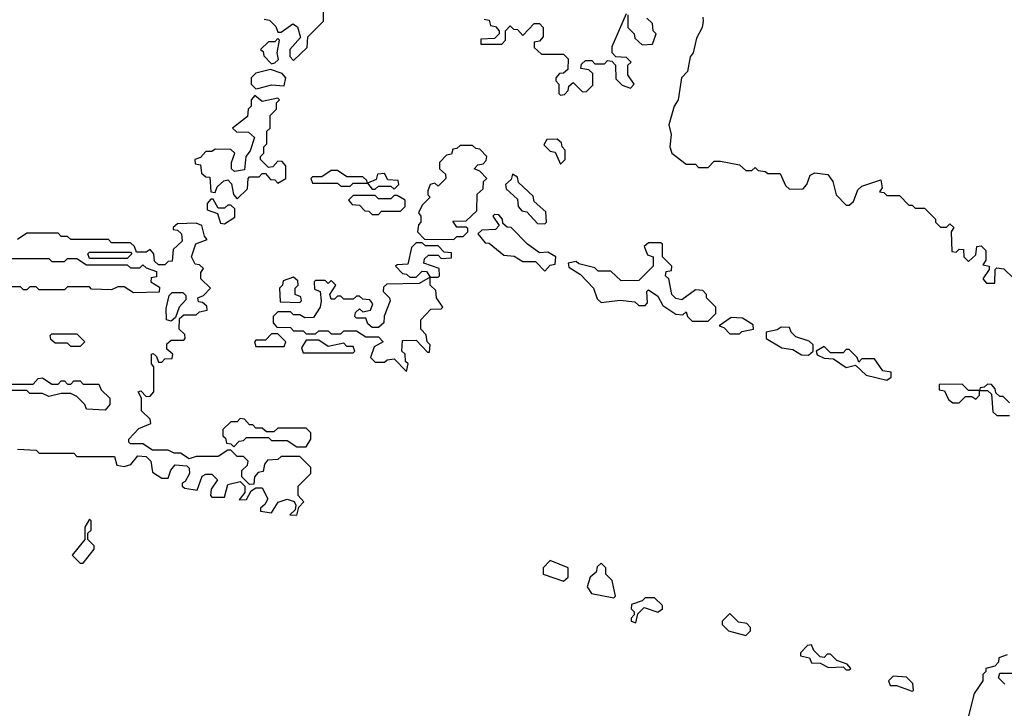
# Model space of a CAD drawing. Extents: x 2737310 to 2869991, y 870230 to 1012730.
# Tile 392 of 479: x 2755252 to 2758389, y 984508 to 986700. Entities that reach past the tile are written whole.
import ezdxf

# ---------------------------------------------------------------- set-up
doc = ezdxf.new("R2010")
doc.units = 0

msp = doc.modelspace()

# ---------------------------------------------------------------- linework, layer by layer
at = {"layer": '0CON02XD'}
for points in [[(2756031.7, 986701.7), (2756048.3, 986698.3), (2756068.3, 986678.3), (2756075, 986660), (2756085, 986660), (2756123, 986687), (2756137, 986677), (2756147, 986643), (2756112.5, 986605), (2756113, 986583), (2756125, 986570), (2756168.3, 986611.7), (2756170, 986645), (2756220, 986695), (2756220, 986755)], [(2756731.7, 986701.7), (2756748.3, 986698.3), (2756751.7, 986681.7), (2756768.3, 986678.3), (2756780, 986665), (2756780, 986655), (2756765, 986640), (2756721.7, 986638.3), (2756721.7, 986621.7), (2756788.3, 986621.7), (2756800, 986635), (2756800, 986665), (2756815, 986680), (2756825, 986670), (2756838.3, 986668.3), (2756855, 986650), (2756891.7, 986688.3), (2756908.3, 986688.3), (2756920, 986675), (2756920, 986645), (2756908.3, 986631.7), (2756891.7, 986628.3), (2756891.7, 986611.7), (2756915, 986590), (2756985, 986590), (2757000, 986575), (2756998.3, 986541.7), (2756985, 986530), (2756971.7, 986528.3), (2756960, 986515), (2756960, 986505), (2756970, 986495), (2756970, 986465), (2756975, 986460), (2756988.3, 986461.7), (2757000, 986475), (2757001.7, 986488.3), (2757015, 986500), (2757045, 986470), (2757058.3, 986471.7), (2757078.3, 986491.7), (2757078.3, 986528.3), (2757065, 986540), (2757040, 986545), (2757041.7, 986558.3), (2757055, 986570), (2757075, 986570), (2757085, 986560), (2757115, 986560), (2757125, 986570), (2757138.3, 986568.3), (2757150, 986555), (2757151.7, 986511.7), (2757171.7, 986491.7), (2757198.3, 986481.7), (2757210, 986495), (2757190, 986525), (2757190, 986555), (2757200, 986565), (2757185, 986580), (2757151.7, 986581.7), (2757140, 986595), (2757140, 986615), (2757185, 986720)], [(2757190, 986715), (2757190, 986675), (2757210, 986655), (2757211.7, 986641.7), (2757235, 986620), (2757268.3, 986621.7), (2757280, 986655), (2757270, 986665), (2757268.3, 986688.3), (2757250, 986705)], [(2757428.3, 986708.3), (2757430, 986695), (2757426.7, 986675), (2757408.3, 986641.7), (2757397.5, 986595), (2757388.3, 986581.7), (2757380, 986535), (2757360, 986515), (2757350, 986445), (2757337.5, 986425), (2757320, 986365), (2757327.5, 986335), (2757323.3, 986295), (2757330, 986275), (2757375, 986240), (2757405, 986240), (2757415, 986230), (2757445, 986230), (2757465, 986250), (2757485, 986250), (2757545, 986237.5), (2757565, 986220), (2757585, 986220), (2757595, 986230), (2757605, 986220), (2757627, 986217), (2757635, 986210), (2757675, 986210), (2757691.7, 986171.7), (2757705, 986160), (2757748.3, 986161.7), (2757760, 986175), (2757770, 986205), (2757785, 986212.5), (2757827, 986207), (2757842.5, 986185), (2757853, 986143), (2757885, 986110), (2757895, 986110), (2757908.3, 986121.7), (2757921.7, 986158.3), (2757935, 986170), (2757995, 986190), (2758000, 986165), (2757991.7, 986151.7), (2758005, 986150), (2758015, 986140), (2758055, 986140), (2758085, 986110), (2758095, 986110), (2758105, 986100), (2758135, 986100), (2758170, 986065), (2758170, 986055), (2758185, 986040), (2758205, 986040), (2758215, 986050), (2758228.3, 986038.3), (2758220, 986025), (2758221.7, 985961.7), (2758235, 985960), (2758245, 985970), (2758258.3, 985968.3), (2758260, 985945), (2758275, 985930), (2758298.3, 985951.7), (2758301.7, 985978.3), (2758315, 985980), (2758330, 985965), (2758330, 985935), (2758320, 985920), (2758340, 985915), (2758340, 985905), (2758320, 985875), (2758331.7, 985861.7), (2758358.3, 985861.7), (2758360, 985905), (2758365, 985910), (2758387, 985907), (2758420, 985875)], [(2756055, 986560), (2756065, 986562.5), (2756076.7, 986573.3), (2756072.5, 986595), (2756080, 986635), (2756075, 986640), (2756065, 986630), (2756045, 986630), (2756020, 986605), (2756028.3, 986598.3), (2756030, 986585), (2756055, 986560)], [(2756005, 986480), (2756015, 986482.5), (2756055, 986492.5), (2756095, 986490), (2756100, 986515), (2756088.3, 986528.3), (2756051.7, 986541.7), (2756005, 986530), (2755990, 986515), (2755990, 986495), (2756005, 986480)], [(2755945, 986130), (2755978.3, 986161.7), (2755980, 986195), (2755985, 986200), (2756015, 986200), (2756025, 986210), (2756035, 986210), (2756051.7, 986191.7), (2756065, 986190), (2756075, 986180), (2756100, 986195), (2756100, 986235), (2756088.3, 986248.3), (2756075, 986250), (2756058.3, 986231.7), (2756045, 986230), (2756020, 986255), (2756020, 986265), (2756030, 986275), (2756030, 986295), (2756040, 986305), (2756040, 986345), (2756050, 986355), (2756050, 986395), (2756070, 986415), (2756070, 986435), (2756080, 986445), (2756075, 986450), (2756025, 986440), (2756001.7, 986458.3), (2755990, 986445), (2755990, 986425), (2755980, 986415), (2755978.3, 986391.7), (2755930, 986355), (2755943, 986343), (2755981.7, 986341.7), (2756000, 986325), (2755987, 986283), (2755972.5, 986265), (2755968.3, 986221.7), (2755937, 986217), (2755927.5, 986225), (2755926.7, 986245), (2755937.5, 986275), (2755925, 986286.7), (2755875, 986287.5), (2755865, 986280), (2755845, 986280), (2755828.3, 986261.7), (2755810, 986255), (2755811.7, 986241.7), (2755828.3, 986238.3), (2755831.7, 986211.7), (2755845, 986200), (2755858.3, 986198.3), (2755861.7, 986151.7), (2755875, 986150), (2755881.7, 986168.3), (2755903, 986187), (2755915, 986190), (2755927.5, 986177.5), (2755933.3, 986143.3), (2755945, 986130)], [(2756975, 986240), (2756990, 986255), (2756990, 986285), (2756980, 986295), (2756978.3, 986308.3), (2756965, 986320), (2756931.7, 986318.3), (2756921.7, 986301.7), (2756941.7, 986281.7), (2756958.3, 986278.3), (2756975, 986240)], [(2756635, 986000), (2756645, 986010), (2756665, 986010), (2756680, 986025), (2756680, 986035), (2756675, 986040), (2756645, 986040), (2756631.7, 986058.3), (2756675, 986060), (2756708.3, 986091.7), (2756710, 986145), (2756728.3, 986161.7), (2756730, 986185), (2756740, 986195), (2756718.3, 986218.3), (2756700, 986225), (2756711.7, 986238.3), (2756728.3, 986241.7), (2756738.3, 986251.7), (2756740, 986265), (2756718.3, 986288.3), (2756705, 986290), (2756695, 986300), (2756655, 986300), (2756645, 986290), (2756631.7, 986288.3), (2756628.3, 986271.7), (2756611.7, 986268.3), (2756590, 986245), (2756590, 986225), (2756608.3, 986208.3), (2756610, 986195), (2756585, 986170), (2756575, 986180), (2756560, 986175), (2756552.5, 986155), (2756552.5, 986142.5), (2756560, 986135), (2756535, 986110), (2756522.5, 986085), (2756530, 986075), (2756530, 986055), (2756523, 986047), (2756520, 986025), (2756541.7, 986001.7), (2756635, 986000)], [(2756305, 986170), (2756315, 986180), (2756360, 986180), (2756358.3, 986188.3), (2756345, 986200), (2756295, 986200), (2756265, 986220), (2756245, 986220), (2756215, 986200), (2756185, 986200), (2756180, 986195), (2756185, 986180), (2756265, 986180), (2756275, 986170), (2756305, 986170)], [(2756445, 986160), (2756460, 986175), (2756458.3, 986188.3), (2756425, 986190), (2756415, 986210), (2756391.7, 986208.3), (2756388.3, 986191.7), (2756360, 986180), (2756375, 986160), (2756385, 986160), (2756395, 986170), (2756435, 986170), (2756445, 986160)], [(2756925, 986050), (2756930, 986055), (2756928.3, 986088.3), (2756891.7, 986121.7), (2756888.3, 986138.3), (2756841.7, 986181.7), (2756838.3, 986198.3), (2756821.7, 986208.3), (2756818.3, 986191.7), (2756800, 986175), (2756801.7, 986161.7), (2756838.3, 986128.3), (2756840, 986105), (2756851.7, 986091.7), (2756868.3, 986088.3), (2756901.7, 986051.7), (2756925, 986050)], [(2756395, 986080), (2756405, 986090), (2756465, 986090), (2756480, 986105), (2756480, 986125), (2756455, 986140), (2756445, 986140), (2756435, 986130), (2756395, 986130), (2756385, 986140), (2756315, 986140), (2756300, 986125), (2756311.7, 986111.7), (2756335, 986110), (2756351.7, 986091.7), (2756365, 986090), (2756375, 986080), (2756395, 986080)], [(2755905, 986050), (2755938.3, 986071.7), (2755938.3, 986098.3), (2755925, 986110), (2755915, 986110), (2755905, 986100), (2755885, 986100), (2755868.3, 986128.3), (2755861.7, 986128.3), (2755850, 986115), (2755850, 986095), (2755883, 986083), (2755892.5, 986052.5), (2755905, 986050)], [(2756925, 985900), (2756941.7, 985918.3), (2756958.3, 985921.7), (2756960, 985945), (2756935, 985960), (2756908.3, 985958.3), (2756870, 985985), (2756818.3, 986038.3), (2756805, 986040), (2756791.7, 986051.7), (2756790, 986065), (2756778.3, 986078.3), (2756765, 986080), (2756760, 986075), (2756780, 986045), (2756768.3, 986031.7), (2756725, 986030), (2756711.7, 986018.3), (2756735, 985990), (2756748.3, 985988.3), (2756795, 985950), (2756827, 985947), (2756855, 985930), (2756895, 985930), (2756925, 985900)], [(2756135, 985122.5), (2756141.7, 985148.3), (2756157.5, 985165), (2756140, 985185), (2756140, 985215), (2756180, 985255), (2756180, 985275), (2756145, 985310), (2756085, 985310), (2756075, 985300), (2756041.7, 985298.3), (2756032.5, 985285), (2756028.3, 985261.7), (2756011.7, 985258.3), (2756000, 985245), (2755998.3, 985221.7), (2755985, 985220), (2755960, 985245), (2755960, 985265), (2755978.3, 985281.7), (2755980, 985295), (2755965, 985310), (2755945, 985310), (2755925, 985330), (2755915, 985330), (2755885, 985310), (2755815, 985310), (2755792.5, 985302.5), (2755765, 985320), (2755745, 985320), (2755725, 985330), (2755675, 985330), (2755645, 985350), (2755605, 985350), (2755600, 985355), (2755600, 985365), (2755631.7, 985398.3), (2755670, 985415), (2755668.3, 985428.3), (2755640, 985455), (2755640, 985495), (2755630, 985515), (2755638.3, 985518.3), (2755655, 985500), (2755668.3, 985501.7), (2755680, 985515), (2755680, 985595), (2755672.5, 985605), (2755672.5, 985635), (2755677.5, 985637.5), (2755688.3, 985628.3), (2755695, 985610), (2755705, 985610), (2755715, 985620), (2755738.3, 985621.7), (2755740, 985635), (2755721.7, 985651.7), (2755721.7, 985668.3), (2755735, 985680), (2755775, 985680), (2755780, 985685), (2755778.3, 985698.3), (2755760, 985715), (2755761.7, 985748.3), (2755775, 985760), (2755815, 985760), (2755825, 985770), (2755850, 985775), (2755848.3, 985788.3), (2755835, 985800), (2755821.7, 985801.7), (2755820, 985815), (2755838.3, 985821.7), (2755860, 985845), (2755830, 985875), (2755830, 985895), (2755838.3, 985908.3), (2755825, 985920), (2755811.7, 985921.7), (2755800, 985945), (2755813.3, 985986.7), (2755850, 986000), (2755841.2, 986011.2), (2755832.5, 986045), (2755815, 986052.5), (2755755, 986050), (2755741.7, 986038.3), (2755741.7, 986031.7), (2755755, 986030), (2755768.3, 986018.3), (2755770, 985995), (2755741.7, 985968.3), (2755738.3, 985931.7), (2755725, 985930), (2755715, 985920), (2755695, 985920), (2755681.7, 985931.7), (2755680, 985955), (2755668.3, 985968.3), (2755655, 985960), (2755625, 985960), (2755618.3, 985978.3), (2755605, 985990), (2755545, 985990), (2755535, 986000), (2755415, 986000), (2755405, 986010), (2755385, 986010), (2755375, 986020), (2755275, 986020), (2755245, 986000)], [(2756585, 985880), (2756590, 985885), (2756588.3, 985908.3), (2756540, 985925), (2756541.7, 985938.3), (2756555, 985950), (2756585, 985950), (2756595, 985940), (2756628.3, 985941.7), (2756628.3, 985958.3), (2756605, 985960), (2756585, 985980), (2756545, 985980), (2756535, 985990), (2756515, 985990), (2756500, 985975), (2756488.3, 985921.7), (2756455, 985920), (2756450, 985915), (2756471.7, 985891.7), (2756485, 985890), (2756495, 985880), (2756515, 985880), (2756535, 985900), (2756548.3, 985898.3), (2756560, 985880), (2756585, 985880)], [(2757445, 985740), (2757470, 985765), (2757470, 985785), (2757440, 985815), (2757440, 985825), (2757428.3, 985838.3), (2757405, 985840), (2757361.7, 985808.3), (2757343, 985813), (2757330, 985825), (2757320, 985875), (2757310, 985885), (2757311.7, 985898.3), (2757328.3, 985901.7), (2757330, 985915), (2757300, 985945), (2757300, 985985), (2757295, 985990), (2757255, 985990), (2757241.7, 985978.3), (2757251.7, 985951.7), (2757270, 985945), (2757270, 985915), (2757225, 985870), (2757168.3, 985868.3), (2757135, 985900), (2757095, 985900), (2757085, 985910), (2757033, 985923), (2757025, 985930), (2757000, 985925), (2757001.7, 985911.7), (2757039.3, 985889.3), (2757080, 985845), (2757091.7, 985811.7), (2757105, 985800), (2757165, 985807.5), (2757211.7, 985801.7), (2757225, 985790), (2757245, 985790), (2757251.7, 985798.3), (2757250, 985835), (2757255, 985840), (2757285, 985820), (2757300.7, 985790.7), (2757343, 985763), (2757365, 985760), (2757375, 985770), (2757380, 985755), (2757395, 985740), (2757445, 985740)], [(2755595, 985940), (2755475, 985940), (2755470, 985955), (2755475, 985960), (2755605, 985960), (2755610, 985955), (2755595, 985940)], [(2755195, 985940), (2755345, 985940), (2755355, 985930), (2755395, 985930), (2755405, 985940), (2755435, 985940), (2755465, 985920), (2755595, 985920), (2755605, 985910), (2755635, 985910), (2755645, 985920), (2755655, 985910), (2755688.3, 985898.3), (2755688.3, 985881.7), (2755671.7, 985878.3), (2755670, 985865), (2755698.3, 985848.3), (2755697, 985833), (2755615, 985830), (2755585, 985850), (2755565, 985850), (2755545, 985840), (2755481.7, 985841.7), (2755475, 985850), (2755405, 985850), (2755395, 985840), (2755315, 985840), (2755305, 985850), (2755285, 985850), (2755275, 985840), (2755265, 985840), (2755255, 985850), (2755195, 985850)], [(2756485, 985580), (2756490, 985605), (2756481.7, 985611.7), (2756480, 985635), (2756470, 985645), (2756471.7, 985678.3), (2756515, 985680), (2756551.7, 985641.7), (2756558.3, 985641.7), (2756560, 985665), (2756550, 985675), (2756547, 985697), (2756530, 985715), (2756530, 985745), (2756561.7, 985778.3), (2756595, 985780), (2756600, 985785), (2756580, 985815), (2756578.3, 985838.3), (2756560, 985855), (2756560, 985880), (2756525, 985860), (2756421.7, 985858.3), (2756411.7, 985848.3), (2756410, 985835), (2756430, 985815), (2756432.5, 985805), (2756413.3, 985756.7), (2756412.5, 985735), (2756395, 985720), (2756375, 985720), (2756361.7, 985731.7), (2756355, 985750), (2756325, 985750), (2756320, 985755), (2756321.7, 985768.3), (2756335, 985780), (2756345, 985770), (2756370, 985775), (2756377.5, 985795), (2756368.3, 985808.3), (2756345, 985810), (2756335, 985820), (2756325, 985820), (2756315, 985810), (2756285, 985810), (2756275, 985820), (2756265, 985820), (2756255, 985810), (2756245, 985810), (2756240, 985825), (2756260, 985855), (2756245, 985870), (2756235, 985860), (2756225, 985870), (2756195, 985870), (2756190, 985865), (2756191.7, 985841.7), (2756210, 985835), (2756212.5, 985805), (2756210, 985785), (2756188.3, 985751.7), (2756160.7, 985750.7), (2756145, 985760), (2756125, 985760), (2756115, 985770), (2756075, 985770), (2756060, 985755), (2756060, 985735), (2756071.7, 985721.7), (2756115, 985720), (2756125, 985710), (2756155, 985710), (2756165, 985700), (2756195, 985700), (2756205, 985710), (2756235, 985710), (2756245, 985700), (2756275, 985700), (2756285, 985710), (2756325, 985710), (2756355, 985690), (2756395, 985690), (2756410, 985675), (2756381.7, 985658.3), (2756370, 985625), (2756385, 985610), (2756415, 985610), (2756423, 985617), (2756445, 985620), (2756485, 985580)], [(2756145, 985800), (2756150, 985805), (2756148.3, 985818.3), (2756130, 985825), (2756130, 985845), (2756140, 985855), (2756138.3, 985868.3), (2756125, 985880), (2756091.7, 985868.3), (2756090, 985855), (2756080, 985845), (2756081.7, 985801.7), (2756145, 985800)], [(2755735, 985740), (2755720, 985745), (2755719.3, 985780.7), (2755728.3, 985821.7), (2755738.3, 985831.7), (2755771.7, 985831.7), (2755781.7, 985821.7), (2755781.7, 985808.3), (2755760, 985785), (2755748.3, 985751.7), (2755735, 985740)], [(2757545, 985700), (2757553, 985707), (2757590, 985715), (2757588.3, 985728.3), (2757555, 985750), (2757518.3, 985751.7), (2757480, 985725), (2757495, 985720), (2757515, 985700), (2757545, 985700)], [(2755445, 985660), (2755415, 985660), (2755405, 985670), (2755365, 985670), (2755351.7, 985681.7), (2755350, 985695), (2755355, 985700), (2755435, 985700), (2755460, 985675), (2755445, 985660)], [(2756095, 985660), (2756100, 985675), (2756075, 985700), (2756055, 985700), (2756035, 985680), (2756005, 985680), (2756000, 985675), (2756005, 985660), (2756095, 985660)], [(2757765, 985632.5), (2757780, 985645), (2757780, 985665), (2757767, 985677), (2757725, 985690), (2757710, 985705), (2757705, 985720), (2757678.3, 985721.7), (2757665, 985712.5), (2757630, 985705), (2757630, 985685), (2757680, 985655), (2757715, 985650), (2757743, 985633), (2757765, 985632.5)], [(2756315, 985640), (2756320, 985645), (2756315, 985660), (2756295, 985660), (2756285, 985670), (2756235, 985660), (2756205, 985680), (2756165, 985680), (2756150, 985655), (2756155, 985640), (2756315, 985640)], [(2758015, 985552.5), (2758028.3, 985561.7), (2758028.3, 985578.3), (2758001.7, 985581.7), (2757975, 985620), (2757935, 985620), (2757925, 985610), (2757920, 985625), (2757895, 985650), (2757885, 985650), (2757875, 985640), (2757835, 985640), (2757815, 985660), (2757790, 985645), (2757793, 985633), (2757815, 985622.5), (2757845, 985620), (2757885, 985592.5), (2757915, 985600), (2757948.3, 985568.3), (2758015, 985552.5)], [(2755205, 985540), (2755295, 985540), (2755311.7, 985558.3), (2755325, 985560), (2755355, 985540), (2755375, 985540), (2755385, 985550), (2755395, 985550), (2755405, 985540), (2755415, 985540), (2755425, 985550), (2755445, 985550), (2755455, 985540), (2755505, 985540), (2755511.7, 985521.7), (2755540, 985495), (2755540, 985475), (2755525, 985457.5)], [(2758245, 985480), (2758265, 985500), (2758285, 985500), (2758298.3, 985491.7), (2758310, 985505), (2758310, 985520), (2758275, 985520), (2758255, 985540), (2758181.7, 985538.3), (2758181.7, 985521.7), (2758198.3, 985518.3), (2758210.7, 985490.7), (2758225, 985480), (2758245, 985480)], [(2758405, 985480), (2758385, 985500), (2758375, 985500), (2758361.7, 985511.7), (2758360, 985525), (2758348.3, 985538.3), (2758335, 985540), (2758325, 985530), (2758311.7, 985528.3), (2758310, 985520), (2758335, 985520), (2758348.3, 985508.3), (2758351.7, 985451.7), (2758365, 985440), (2758405, 985440)], [(2755525, 985457.5), (2755465, 985460), (2755460, 985475), (2755435, 985500), (2755415, 985510), (2755385, 985510), (2755345, 985500), (2755325, 985510), (2755285, 985510), (2755275, 985520), (2755125, 985520)], [(2756165, 985340), (2756180, 985365), (2756180, 985385), (2756165, 985400), (2756075, 985400), (2756061.7, 985388.3), (2756038.3, 985388.3), (2756025, 985400), (2756005, 985400), (2755995, 985410), (2755985, 985410), (2755968.3, 985428.3), (2755955, 985430), (2755945, 985420), (2755925, 985420), (2755900, 985395), (2755900, 985375), (2755908.3, 985368.3), (2755911.7, 985351.7), (2755925, 985350), (2755935, 985340), (2755951.7, 985358.3), (2755965, 985360), (2755975, 985370), (2756045, 985370), (2756055, 985360), (2756105, 985360), (2756135, 985340), (2756165, 985340)], [(2755245, 985332.5), (2755305, 985330), (2755315, 985320), (2755425, 985320), (2755435, 985310), (2755555, 985310), (2755561.7, 985281.7), (2755585, 985277.5), (2755606.4, 985283.6), (2755628.3, 985311.7), (2755655, 985310), (2755670, 985295), (2755675, 985260), (2755705, 985240), (2755725, 985240), (2755733.8, 985266.2), (2755747.5, 985282.5), (2755785, 985280), (2755792.5, 985272.5), (2755793.8, 985255), (2755780, 985230), (2755770, 985225), (2755770, 985215), (2755778.3, 985208.3), (2755817.5, 985202.5), (2755833.6, 985246.4), (2755845, 985253.3), (2755865, 985253.3), (2755882.5, 985235), (2755862.5, 985205), (2755860, 985185), (2755865, 985180), (2755905, 985180), (2755915, 985220), (2755955, 985230), (2755970, 985215), (2755970, 985195), (2755951.7, 985171.7), (2755975, 985172.5), (2755990, 985200), (2756005, 985210), (2756025, 985210), (2756042.5, 985175), (2756033.6, 985156.4), (2756020, 985145), (2756020, 985135), (2756055, 985130), (2756076.1, 985163.9), (2756105, 985173.8), (2756126.7, 985166.7), (2756132.5, 985155), (2756130, 985140), (2756113.3, 985123.3), (2756135, 985122.5)], [(2755455, 984970), (2755490, 985015), (2755490, 985025), (2755470, 985045), (2755470, 985065), (2755480, 985075), (2755480, 985105), (2755475, 985110), (2755460, 985085), (2755460, 985045), (2755420, 984995), (2755445, 984970), (2755455, 984970)], [(2756985, 984912.5), (2757000, 984925), (2757000, 984955), (2756941.7, 984978.3), (2756920, 984955), (2756920, 984935), (2756985, 984912.5)], [(2757145, 984860), (2757150, 984865), (2757140, 984915), (2757120, 984935), (2757120, 984955), (2757105, 984970), (2757091.7, 984958.3), (2757088.3, 984941.7), (2757070, 984925), (2757060, 984895), (2757073.8, 984873.8), (2757145, 984860)], [(2757215, 984780), (2757221.7, 984808.3), (2757241.7, 984828.3), (2757285, 984813.8), (2757300, 984825), (2757300, 984835), (2757275, 984860), (2757245, 984860), (2757235, 984850), (2757201.7, 984838.3), (2757200, 984825), (2757210, 984815), (2757210, 984805), (2757200, 984795), (2757200, 984785), (2757215, 984780)], [(2757565, 984740), (2757580, 984755), (2757580, 984765), (2757568.3, 984778.3), (2757541.7, 984781.7), (2757515, 984810), (2757490, 984785), (2757490, 984775), (2757510, 984755), (2757565, 984740)], [(2757895, 984630), (2757900, 984635), (2757888.3, 984648.3), (2757855, 984660), (2757835, 984680), (2757825, 984680), (2757815, 984670), (2757801.7, 984671.7), (2757781.7, 984691.7), (2757775, 984710), (2757761.7, 984708.3), (2757740, 984685), (2757740, 984675), (2757768.3, 984668.3), (2757775, 984652.5), (2757801.7, 984651.7), (2757828.3, 984638.3), (2757875, 984640), (2757885, 984630), (2757895, 984630)], [(2758398.3, 984678.3), (2758371.7, 984668.3), (2758370, 984655), (2758358.3, 984641.7), (2758330, 984635), (2758330, 984625), (2758320, 984615), (2758320, 984595), (2758292.5, 984555), (2758272.5, 984475)], [(2758095, 984562.5), (2758100, 984565), (2758097, 984587), (2758077, 984607), (2758035, 984610), (2758020, 984595), (2758025, 984580), (2758045, 984580), (2758095, 984562.5)], [(2758390, 984585), (2758370, 984605), (2758375, 984620), (2758415, 984620)]]:
    msp.add_lwpolyline(points, dxfattribs=at)

doc.saveas('drawing.dxf')
